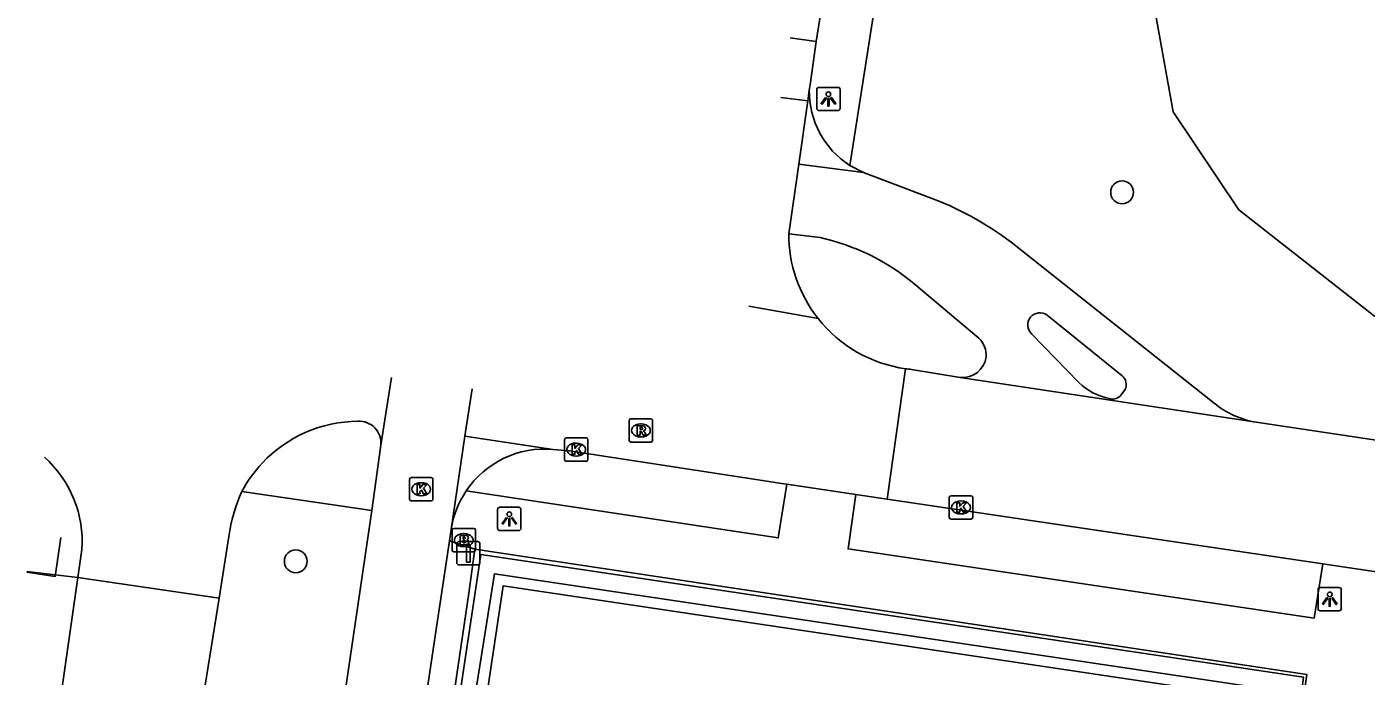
# Model space of a CAD drawing. Extents: x 164150 to 165261, y 382513 to 383432.
# Drawn here: x 164175.1 to 164232.4, y 382881.7 to 382909.5 of the extents above; entities that cross this region are included whole.
import ezdxf

# ---------------------------------------------------------------- set-up
doc = ezdxf.new("R2010")
doc.units = 0
for name, color, linetype in [('IMGEO_Berm_open', 7, 'Continuous'), ('IMGEO_Boom', 7, 'Continuous'), ('IMGEO_Brandkraan', 7, 'Continuous'), ('IMGEO_Fietspad_gesloten', 7, 'Continuous'), ('IMGEO_Fietspad_open', 7, 'Continuous'), ('IMGEO_Greppel_droge_sloot', 7, 'Continuous'), ('IMGEO_Groenvoorziening', 7, 'Continuous'), ('IMGEO_Hek', 7, 'Continuous'), ('IMGEO_Kolk', 7, 'Continuous'), ('IMGEO_Lichtpunt', 7, 'Continuous'), ('IMGEO_Muur', 7, 'Continuous'), ('IMGEO_Rijbaan_lokaal_gesloten', 7, 'Continuous'), ('IMGEO_Rijbaan_lokaal_open', 7, 'Continuous'), ('IMGEO_Rioolput', 7, 'Continuous'), ('IMGEO_Verkeersbordpaal', 7, 'Continuous'), ('IMGEO_Voetpad_open', 7, 'Continuous')]:
    doc.layers.add(name, color=color, linetype=linetype)

msp = doc.modelspace()

# ---------------------------------------------------------------- linework, layer by layer
at = {"layer": 'IMGEO_Berm_open'}
msp.add_lwpolyline([(164184.298, 382889.619), (164189.857, 382888.808)], dxfattribs=at)
at = {"layer": 'IMGEO_Boom'}
for centre in [(164221.923, 382902.415), (164186.599, 382886.631)]:
    msp.add_circle(centre, 0.489, dxfattribs=at)
at = {"layer": 'IMGEO_Brandkraan'}
for p, q in [((164193.278, 382887.115), (164193.278, 382887.967)), ((164193.353, 382888.041), (164194.205, 382888.041)), ((164194.279, 382887.967), (164194.279, 382887.115)), ((164193.789, 382887.261), (164193.764, 382887.261)), ((164193.766, 382887.821), (164193.791, 382887.821)), ((164194.205, 382887.041), (164193.353, 382887.041))]:
    msp.add_line(p, q, dxfattribs=at)
for points in [[(164193.278, 382887.115), (164193.278, 382887.967)], [(164193.353, 382888.041), (164194.205, 382888.041)], [(164194.279, 382887.967), (164194.279, 382887.115)], [(164193.626, 382887.741), (164193.626, 382887.341), (164193.839, 382887.341)], [(164193.857, 382887.741), (164193.626, 382887.741)], [(164193.805, 382887.66), (164193.751, 382887.66), (164193.751, 382887.584)], [(164193.751, 382887.584), (164193.804, 382887.584)], [(164193.813, 382887.508), (164193.751, 382887.508), (164193.751, 382887.427)], [(164193.751, 382887.427), (164193.813, 382887.427)], [(164194.205, 382887.041), (164193.353, 382887.041)]]:
    msp.add_lwpolyline(points, dxfattribs=at)
for centre, radius, start, end in [((164193.355, 382887.965), 0.0765, 91.552, 178.448), ((164193.355, 382887.965), 0.0765, 91.552, 178.448), ((164194.203, 382887.965), 0.0765, 1.552, 88.448), ((164194.203, 382887.965), 0.0765, 1.552, 88.448), ((164193.806, 382887.622), 0.0379, 267.8285, 90.9355), ((164193.814, 382887.467), 0.0404, 269.8759, 90.5077), ((164193.845, 382887.592), 0.251, 268.6676, 293.5347), ((164193.861, 382887.596), 0.145, 59.4692, 91.5367), ((164193.886, 382887.643), 0.0922, 285.5137, 58.1501), ((164193.891, 382887.451), 0.105, 301.3115, 78.989), ((164193.355, 382887.117), 0.0765, 181.552, 268.448), ((164193.355, 382887.117), 0.0765, 181.552, 268.448), ((164194.203, 382887.117), 0.0765, 271.552, 358.448), ((164194.203, 382887.117), 0.0765, 271.552, 358.448)]:
    msp.add_arc(centre, radius, start, end, dxfattribs=at)
for centre, major_axis, ratio, start_param, end_param in [((164193.765, 382887.541), (-0.387, 0.002), 0.722429, 4.712389, 7.853982), ((164193.79, 382887.541), (-0.39, 0.002), 0.717154, 1.570796, 4.712389)]:
    msp.add_ellipse(centre, major_axis=major_axis, ratio=ratio, start_param=start_param, end_param=end_param, dxfattribs=at)
at = {"layer": 'IMGEO_Fietspad_gesloten'}
for points in [[(164208.098, 382903.625), (164210.867, 382903.256)], [(164214.066, 382902.056), (164210.867, 382903.256)], [(164209.014, 382900.478), (164207.673, 382900.645)], [(164225.854, 382893.395), (164217.587, 382899.96)], [(164215.8, 382896.175), (164213.019, 382898.512)], [(164218.719, 382897.16), (164221.921, 382894.57)], [(164220.075, 382894.276), (164218.066, 382896.352)], [(164222.054, 382893.979), (164221.819, 382893.687)], [(164193.241, 382887.995), (164193.831, 382891.984)], [(164190.234, 382891.596), (164189.857, 382888.808)], [(164189.857, 382888.808), (164187.931, 382875.721)], [(164193.163, 382887.512), (164193.241, 382887.995)], [(164179.379, 382794.647), (164192.527, 382883.247), (164193.163, 382887.512)]]:
    msp.add_lwpolyline(points, dxfattribs=at)
for centre, radius, start, end in [((164208.573, 382888.823), 14.328, 51.0139, 67.4566), ((164206.951, 382891.213), 9.492, 50.2619, 77.4465), ((164218.408, 382896.743), 0.52, 53.2842, 228.8277), ((164215.102, 382895.445), 1.01, 355.8871, 46.2549), ((164215.109, 382895.504), 1.009, 264.1084, 352.5627), ((164221.882, 382896.142), 2.598, 225.9288, 258.7034), ((164221.584, 382894.184), 0.513, 336.4675, 48.8979), ((164221.516, 382894.029), 0.457, 251.7595, 311.5513), ((164228.344, 382896.484), 3.967, 231.1323, 259.9894)]:
    msp.add_arc(centre, radius, start, end, dxfattribs=at)
at = {"layer": 'IMGEO_Fietspad_open'}
msp.add_lwpolyline([(164210.867, 382903.256), (164210.279, 382903.562)], dxfattribs=at)
for centre, radius, start, end in [((164212.37, 382906.761), 3.822, 179.7057, 236.8321), ((164197.243, 382887.385), 4.048, 84.908, 146.1465), ((164197.231, 382887.39), 4.036, 146.1098, 171.3724)]:
    msp.add_arc(centre, radius, start, end, dxfattribs=at)
at = {"layer": 'IMGEO_Greppel_droge_sloot'}
msp.add_lwpolyline([(164261.037, 382906.886), (164255.544, 382908.013), (164223.229, 382910.702), (164224.108, 382905.852), (164226.912, 382901.661), (164232.717, 382897.121), (164249.289, 382896.62), (164254.14, 382895.739), (164259.105, 382893.945)], dxfattribs=at)
at = {"layer": 'IMGEO_Groenvoorziening'}
msp.add_lwpolyline([(164175.103, 382886.19), (164177.288, 382885.935)], dxfattribs=at)
at = {"layer": 'IMGEO_Hek'}
for points in [[(164176.561, 382887.647), (164176.311, 382885.978), (164175.1, 382886.167)], [(164190.006, 382849.079), (164195.464, 382885.581), (164229.559, 382880.492)]]:
    msp.add_lwpolyline(points, dxfattribs=at)
at = {"layer": 'IMGEO_Kolk'}
for p, q in [((164198.163, 382891.908), (164199.015, 382891.908)), ((164198.088, 382890.982), (164198.088, 382891.834)), ((164198.576, 382891.688), (164198.601, 382891.688)), ((164199.089, 382891.834), (164199.089, 382890.982)), ((164199.015, 382890.908), (164198.163, 382890.908)), ((164198.599, 382891.128), (164198.574, 382891.128)), ((164191.46, 382889.288), (164191.46, 382890.14)), ((164191.535, 382890.214), (164192.387, 382890.214)), ((164192.461, 382890.14), (164192.461, 382889.288)), ((164191.948, 382889.994), (164191.973, 382889.994)), ((164192.387, 382889.214), (164191.535, 382889.214)), ((164191.971, 382889.434), (164191.946, 382889.434)), ((164214.535, 382888.511), (164214.535, 382889.363)), ((164214.61, 382889.437), (164215.462, 382889.437)), ((164215.023, 382889.217), (164215.048, 382889.217)), ((164215.536, 382889.363), (164215.536, 382888.511)), ((164215.462, 382888.437), (164214.61, 382888.437)), ((164215.046, 382888.657), (164215.021, 382888.657))]:
    msp.add_line(p, q, dxfattribs=at)
for points in [[(164198.163, 382891.908), (164199.015, 382891.908)], [(164198.088, 382890.982), (164198.088, 382891.834)], [(164198.409, 382891.608), (164198.532, 382891.608), (164198.532, 382891.457), (164198.662, 382891.608), (164198.826, 382891.608), (164198.68, 382891.457), (164198.833, 382891.208), (164198.681, 382891.208), (164198.596, 382891.372), (164198.532, 382891.305), (164198.532, 382891.208), (164198.409, 382891.208), (164198.409, 382891.608)], [(164199.089, 382891.834), (164199.089, 382890.982)], [(164199.015, 382890.908), (164198.163, 382890.908)], [(164191.46, 382889.288), (164191.46, 382890.14)], [(164191.535, 382890.214), (164192.387, 382890.214)], [(164192.461, 382890.14), (164192.461, 382889.288)], [(164191.781, 382889.914), (164191.904, 382889.914), (164191.904, 382889.763), (164192.034, 382889.914), (164192.198, 382889.914), (164192.052, 382889.763), (164192.205, 382889.514), (164192.053, 382889.514), (164191.968, 382889.678), (164191.904, 382889.611), (164191.904, 382889.514), (164191.781, 382889.514), (164191.781, 382889.914)], [(164192.387, 382889.214), (164191.535, 382889.214)], [(164214.535, 382888.511), (164214.535, 382889.363)], [(164214.61, 382889.437), (164215.462, 382889.437)], [(164214.856, 382889.137), (164214.979, 382889.137), (164214.979, 382888.986), (164215.109, 382889.137), (164215.273, 382889.137), (164215.127, 382888.986), (164215.28, 382888.737), (164215.128, 382888.737), (164215.043, 382888.901), (164214.979, 382888.834), (164214.979, 382888.737), (164214.856, 382888.737), (164214.856, 382889.137)], [(164215.536, 382889.363), (164215.536, 382888.511)], [(164215.462, 382888.437), (164214.61, 382888.437)]]:
    msp.add_lwpolyline(points, dxfattribs=at)
for centre, start, end in [((164198.165, 382891.832), 91.552, 178.448), ((164198.165, 382891.832), 91.552, 178.448), ((164199.013, 382891.832), 1.552, 88.448), ((164199.013, 382891.832), 1.552, 88.448), ((164198.165, 382890.984), 181.552, 268.448), ((164198.165, 382890.984), 181.552, 268.448), ((164199.013, 382890.984), 271.552, 358.448), ((164199.013, 382890.984), 271.552, 358.448), ((164191.537, 382890.138), 91.552, 178.448), ((164191.537, 382890.138), 91.552, 178.448), ((164192.385, 382890.138), 1.552, 88.448), ((164192.385, 382890.138), 1.552, 88.448), ((164191.537, 382889.29), 181.552, 268.448), ((164191.537, 382889.29), 181.552, 268.448), ((164192.385, 382889.29), 271.552, 358.448), ((164192.385, 382889.29), 271.552, 358.448), ((164214.612, 382889.361), 91.552, 178.448), ((164214.612, 382889.361), 91.552, 178.448), ((164215.46, 382889.361), 1.552, 88.448), ((164215.46, 382889.361), 1.552, 88.448), ((164214.612, 382888.513), 181.552, 268.448), ((164214.612, 382888.513), 181.552, 268.448), ((164215.46, 382888.513), 271.552, 358.448), ((164215.46, 382888.513), 271.552, 358.448)]:
    msp.add_arc(centre, 0.0765, start, end, dxfattribs=at)
for centre, major_axis, ratio, start_param, end_param in [((164198.575, 382891.408), (-0.387, 0.002), 0.722429, 4.712389, 7.853982), ((164198.6, 382891.408), (-0.39, 0.002), 0.717154, 1.570796, 4.712389), ((164191.947, 382889.714), (-0.387, 0.002), 0.722429, 4.712389, 7.853982), ((164191.972, 382889.714), (-0.39, 0.002), 0.717154, 1.570796, 4.712389), ((164215.022, 382888.937), (-0.387, 0.002), 0.722429, 4.712389, 7.853982), ((164215.047, 382888.937), (-0.39, 0.002), 0.717154, 1.570796, 4.712389)]:
    msp.add_ellipse(centre, major_axis=major_axis, ratio=ratio, start_param=start_param, end_param=end_param, dxfattribs=at)
at = {"layer": 'IMGEO_Lichtpunt'}
for p, q in [((164208.871, 382906.81), (164208.871, 382906.003)), ((164208.871, 382906.81), (164208.871, 382906.003)), ((164209.773, 382906.905), (164208.965, 382906.905)), ((164209.773, 382906.905), (164208.965, 382906.905)), ((164209.867, 382906.003), (164209.867, 382906.81)), ((164209.867, 382906.003), (164209.867, 382906.81)), ((164208.965, 382905.909), (164209.773, 382905.909)), ((164208.965, 382905.909), (164209.773, 382905.909)), ((164195.229, 382888.848), (164195.229, 382888.041)), ((164195.229, 382888.848), (164195.229, 382888.041)), ((164196.131, 382888.943), (164195.323, 382888.943)), ((164196.131, 382888.943), (164195.323, 382888.943)), ((164196.225, 382888.041), (164196.225, 382888.848)), ((164196.225, 382888.041), (164196.225, 382888.848)), ((164195.323, 382887.947), (164196.131, 382887.947)), ((164195.323, 382887.947), (164196.131, 382887.947)), ((164230.298, 382885.416), (164230.298, 382884.609)), ((164230.298, 382885.416), (164230.298, 382884.609)), ((164231.2, 382885.511), (164230.392, 382885.511)), ((164231.2, 382885.511), (164230.392, 382885.511)), ((164231.294, 382884.609), (164231.294, 382885.416)), ((164231.294, 382884.609), (164231.294, 382885.416)), ((164230.392, 382884.515), (164231.2, 382884.515)), ((164230.392, 382884.515), (164231.2, 382884.515))]:
    msp.add_line(p, q, dxfattribs=at)
for points in [[(164209.245, 382906.474), (164209.284, 382906.446), (164209.096, 382906.184), (164209.058, 382906.211), (164209.245, 382906.474)], [(164209.347, 382906.426), (164209.394, 382906.426), (164209.394, 382906.104), (164209.347, 382906.104), (164209.347, 382906.426)], [(164209.457, 382906.446), (164209.495, 382906.473), (164209.682, 382906.211), (164209.643, 382906.183), (164209.457, 382906.446)], [(164195.603, 382888.512), (164195.642, 382888.484), (164195.454, 382888.222), (164195.416, 382888.249), (164195.603, 382888.512)], [(164195.705, 382888.464), (164195.752, 382888.464), (164195.752, 382888.142), (164195.705, 382888.142), (164195.705, 382888.464)], [(164195.815, 382888.484), (164195.853, 382888.511), (164196.04, 382888.249), (164196.001, 382888.221), (164195.815, 382888.484)], [(164230.672, 382885.08), (164230.711, 382885.052), (164230.523, 382884.79), (164230.485, 382884.817), (164230.672, 382885.08)], [(164230.774, 382885.032), (164230.821, 382885.032), (164230.821, 382884.71), (164230.774, 382884.71), (164230.774, 382885.032)], [(164230.884, 382885.052), (164230.922, 382885.079), (164231.109, 382884.817), (164231.07, 382884.789), (164230.884, 382885.052)]]:
    msp.add_lwpolyline(points, dxfattribs=at)
for centre in [(164209.37, 382906.608), (164195.728, 382888.646), (164230.797, 382885.214)]:
    msp.add_circle(centre, 0.0994, dxfattribs=at)
for centre, start, end in [((164208.965, 382906.81), 90, 180), ((164208.965, 382906.81), 90, 180), ((164209.773, 382906.81), 0, 90), ((164209.773, 382906.81), 0, 90), ((164208.965, 382906.003), 180, 270), ((164208.965, 382906.003), 180, 270), ((164209.773, 382906.003), 270, 0), ((164209.773, 382906.003), 270, 360), ((164195.323, 382888.848), 90, 180), ((164195.323, 382888.848), 90, 180), ((164196.131, 382888.848), 0, 90), ((164196.131, 382888.848), 0, 90), ((164195.323, 382888.041), 180, 270), ((164195.323, 382888.041), 180, 270), ((164196.131, 382888.041), 270, 0), ((164196.131, 382888.041), 270, 360), ((164230.392, 382885.416), 90, 180), ((164230.392, 382885.416), 90, 180), ((164231.2, 382885.416), 0, 90), ((164231.2, 382885.416), 0, 90), ((164230.392, 382884.609), 180, 270), ((164230.392, 382884.609), 180, 270), ((164231.2, 382884.609), 270, 0), ((164231.2, 382884.609), 270, 360)]:
    msp.add_arc(centre, 0.0946, start, end, dxfattribs=at)
at = {"layer": 'IMGEO_Muur'}
msp.add_lwpolyline([(164194.506, 382886.924), (164188.829, 382848.984), (164189.553, 382848.85), (164189.594, 382849.129), (164193.975, 382879.043), (164195.088, 382886.097), (164228.922, 382881.053), (164228.877, 382880.672), (164229.532, 382880.58), (164229.679, 382881.67), (164194.506, 382886.924)], dxfattribs=at)
at = {"layer": 'IMGEO_Rijbaan_lokaal_gesloten'}
for points in [[(164208.846, 382908.867), (164209.891, 382915.383)], [(164208.846, 382908.867), (164207.73, 382909.028)], [(164215.005, 382894.5), (164212.921, 382894.837)], [(164227.654, 382892.577), (164215.005, 382894.5)], [(164249.104, 382889.368), (164234.778, 382891.507), (164227.654, 382892.577)], [(164211.873, 382889.289), (164213.71, 382889.016), (164230.5, 382886.525)], [(164230.5, 382886.525), (164233.168, 382886.129)], [(164176.078, 382877.561), (164177.288, 382885.935)], [(164183.319, 382885.048), (164181.986, 382876.723)]]:
    msp.add_lwpolyline(points, dxfattribs=at)
msp.add_arc((164213.696, 382902.389), 7.591, 262.2302, 264.1382, dxfattribs=at)
at = {"layer": 'IMGEO_Rijbaan_lokaal_open'}
for points in [[(164208.548, 382906.781), (164208.581, 382907.01), (164208.846, 382908.867)], [(164208.484, 382906.333), (164208.515, 382906.552), (164208.548, 382906.781)], [(164208.484, 382906.333), (164207.34, 382906.477)], [(164208.098, 382903.625), (164208.484, 382906.333)], [(164207.673, 382900.645), (164208.098, 382903.625)], [(164205.97, 382897.541), (164208.923, 382897.021)], [(164211.873, 382889.289), (164212.67, 382894.867)], [(164190.234, 382891.596), (164190.689, 382894.499)], [(164194.138, 382894.005), (164193.831, 382891.984)], [(164193.831, 382891.984), (164197.602, 382891.417)], [(164197.602, 382891.417), (164198.29, 382891.355), (164206.358, 382890.113), (164207.55, 382889.93), (164207.585, 382889.925)], [(164207.585, 382889.925), (164210.541, 382889.486)], [(164210.541, 382889.486), (164211.873, 382889.289)], [(164183.319, 382885.048), (164183.743, 382887.697)], [(164177.46, 382887.13), (164177.288, 382885.935)], [(164177.288, 382885.935), (164183.319, 382885.048)]]:
    msp.add_lwpolyline(points, dxfattribs=at)
for centre, radius, start, end in [((164213.491, 382900.624), 5.818, 179.7963, 218.2647), ((164213.488, 382900.625), 5.816, 218.2947, 261.9195), ((164189.281, 382886.986), 5.636, 90.2629, 136.9694), ((164189.314, 382891.698), 0.926, 353.6866, 93.6278), ((164172.604, 382887.465), 4.867, 356.0548, 48.1119), ((164189.267, 382886.997), 5.619, 136.9569, 152.1825), ((164190.163, 382886.884), 6.471, 155.001, 172.7856)]:
    msp.add_arc(centre, radius, start, end, dxfattribs=at)
at = {"layer": 'IMGEO_Rioolput'}
for p, q in [((164200.853, 382891.805), (164200.853, 382892.657)), ((164200.928, 382892.731), (164201.78, 382892.731)), ((164201.341, 382892.511), (164201.366, 382892.511)), ((164201.854, 382892.657), (164201.854, 382891.805)), ((164201.364, 382891.951), (164201.339, 382891.951)), ((164201.78, 382891.731), (164200.928, 382891.731))]:
    msp.add_line(p, q, dxfattribs=at)
for points in [[(164200.853, 382891.805), (164200.853, 382892.657)], [(164200.928, 382892.731), (164201.78, 382892.731)], [(164201.442, 382892.429), (164201.19, 382892.431), (164201.19, 382892.031)], [(164201.854, 382892.657), (164201.854, 382891.805)], [(164201.19, 382892.031), (164201.314, 382892.031), (164201.314, 382892.193), (164201.325, 382892.193)], [(164201.368, 382892.35), (164201.314, 382892.35), (164201.314, 382892.269)], [(164201.314, 382892.269), (164201.366, 382892.269)], [(164201.372, 382892.164), (164201.443, 382892.031), (164201.583, 382892.031), (164201.518, 382892.157)], [(164201.78, 382891.731), (164200.928, 382891.731)]]:
    msp.add_lwpolyline(points, dxfattribs=at)
for centre, radius, start, end in [((164200.93, 382892.655), 0.0765, 91.552, 178.448), ((164200.93, 382892.655), 0.0765, 91.552, 178.448), ((164201.441, 382892.319), 0.109, 350.3612, 89.416), ((164201.778, 382892.655), 0.0765, 1.552, 88.448), ((164201.778, 382892.655), 0.0765, 1.552, 88.448), ((164201.324, 382892.14), 0.0533, 26.0293, 88.6989), ((164201.35, 382892.458), 0.19, 274.7715, 282.9687), ((164201.374, 382892.254), 0.0964, 77.0061, 93.1865), ((164201.388, 382892.311), 0.0378, 276.6634, 79.6772), ((164201.439, 382892.319), 0.112, 277.5842, 350.9817), ((164201.423, 382892.104), 0.108, 29.5134, 73.7905), ((164200.93, 382891.807), 0.0765, 181.552, 268.448), ((164200.93, 382891.807), 0.0765, 181.552, 268.448), ((164201.778, 382891.807), 0.0765, 271.552, 358.448), ((164201.778, 382891.807), 0.0765, 271.552, 358.448)]:
    msp.add_arc(centre, radius, start, end, dxfattribs=at)
for centre, major_axis, ratio, start_param, end_param in [((164201.34, 382892.231), (-0.387, 0.002), 0.722429, 4.712389, 7.853982), ((164201.365, 382892.231), (-0.39, 0.002), 0.717154, 1.570796, 4.712389)]:
    msp.add_ellipse(centre, major_axis=major_axis, ratio=ratio, start_param=start_param, end_param=end_param, dxfattribs=at)
at = {"layer": 'IMGEO_Verkeersbordpaal'}
for p, q in [((164193.478, 382886.575), (164193.478, 382887.375)), ((164193.478, 382887.375), (164193.478, 382886.575)), ((164193.578, 382887.475), (164194.368, 382887.475)), ((164194.368, 382887.475), (164193.578, 382887.475)), ((164194.468, 382887.375), (164194.468, 382886.575)), ((164194.468, 382886.575), (164194.468, 382887.375)), ((164194.368, 382886.475), (164193.578, 382886.475)), ((164193.578, 382886.475), (164194.368, 382886.475))]:
    msp.add_line(p, q, dxfattribs=at)
msp.add_lwpolyline([(164193.898, 382887.35), (164194.048, 382887.35), (164194.048, 382886.6), (164193.898, 382886.6), (164193.898, 382887.35)], dxfattribs=at)
for centre, start, end in [((164193.578, 382887.375), 90, 180), ((164193.578, 382887.375), 90, 180), ((164194.368, 382887.375), 0, 90), ((164194.368, 382887.375), 360, 90), ((164193.578, 382886.575), 180, 270), ((164193.578, 382886.575), 180, 270), ((164194.368, 382886.575), 270, 0), ((164194.368, 382886.575), 270, 0)]:
    msp.add_arc(centre, 0.1, start, end, dxfattribs=at)
at = {"layer": 'IMGEO_Voetpad_open'}
for points in [[(164210.279, 382903.562), (164211.978, 382914.419), (164213.147, 382915.203), (164213.683, 382915.563)], [(164207.585, 382889.925), (164207.223, 382887.629), (164193.881, 382889.64)], [(164230.5, 382886.525), (164230.138, 382884.2), (164210.211, 382887.161), (164210.541, 382889.486)], [(164194.257, 382887.151), (164193.163, 382887.512)], [(164184.244, 382810.929), (164182.976, 382811.084), (164188.487, 382847.966), (164188.654, 382849.012), (164193.991, 382885.263), (164194.257, 382887.151)], [(164194.257, 382887.151), (164229.825, 382881.789), (164229.63, 382880.48)], [(164229.559, 382880.492), (164195.464, 382885.581), (164190.006, 382849.079)]]:
    msp.add_lwpolyline(points, dxfattribs=at)

doc.saveas('drawing.dxf')
